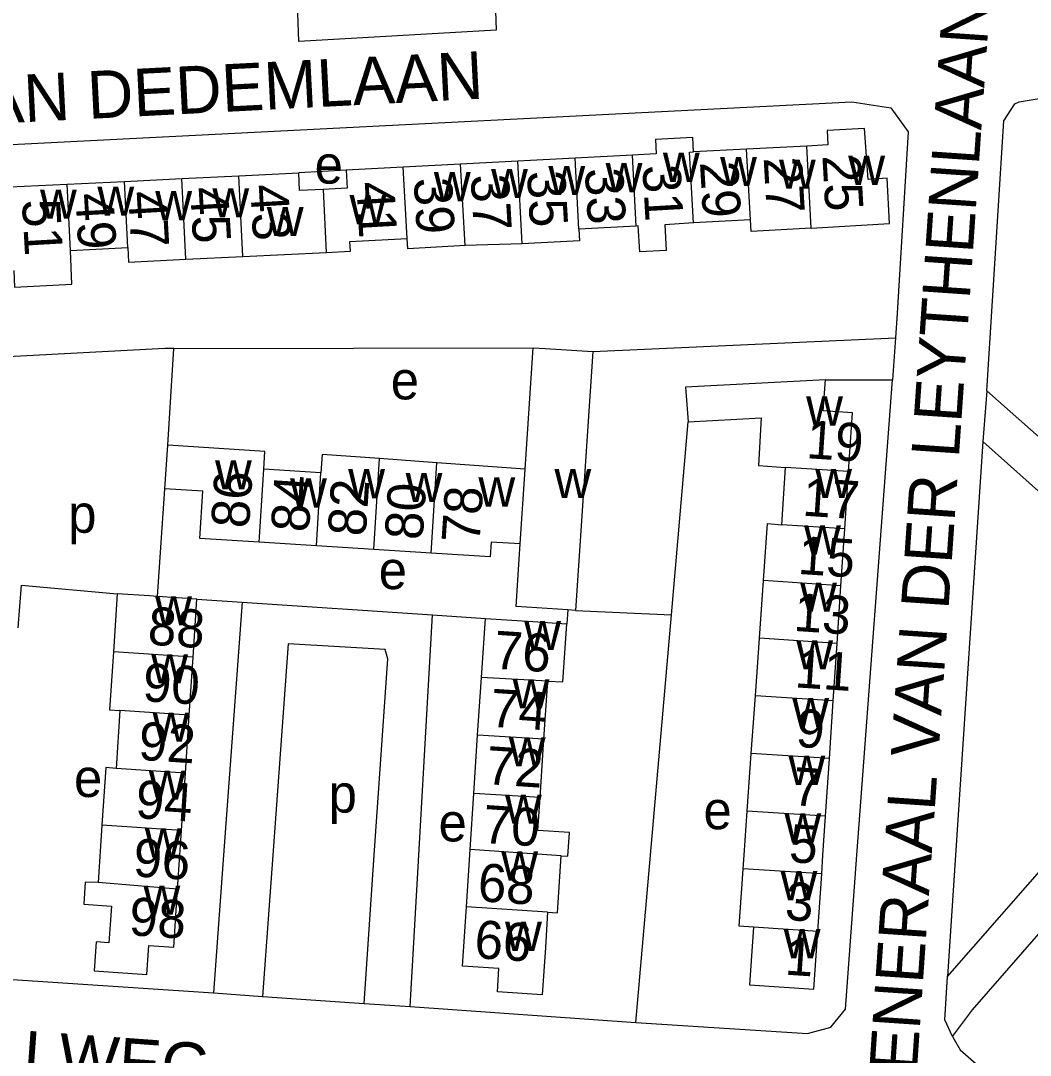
# Model space of a CAD drawing. Extents: x 159294 to 161936, y 384538 to 386517.
# Drawn here: x 161506.3 to 161612.3, y 386145.6 to 386254.4 of the extents above; entities that cross this region are included whole.
import ezdxf

# ---------------------------------------------------------------- set-up
doc = ezdxf.new("R2010")
doc.units = 0
for name, color, linetype in [('BLT_Basislijn', 7, 'Continuous'), ('BLT_Bebouwing', 7, 'Continuous'), ('BLT_Centroide', 7, 'Continuous'), ('BLT_Huisnummer', 7, 'Continuous'), ('BLT_Huisnummer_ tussenligend', 7, 'Continuous'), ('BLT_Onderverdeling_panden', 7, 'Continuous'), ('BLT_Straatnaam', 7, 'Continuous')]:
    doc.layers.add(name, color=color, linetype=linetype)

msp = doc.modelspace()

# ---------------------------------------------------------------- linework, layer by layer
at = {"layer": 'BLT_Basislijn'}
for p, q in [((161540.45, 386238.66), (161535.46, 386238.38)), ((161566.35, 386219.59), (161598.15, 386221.05)), ((161598.15, 386221.05), (161597.83, 386216.62)), ((161522.34, 386219.92), (161560.1, 386220)), ((161521.7, 386209.75), (161522.34, 386219.92)), ((161590.79, 386216.64), (161597.83, 386216.62)), ((161607.75, 386215.48), (161607.34, 386210.15)), ((161621.76, 386203.01), (161607.75, 386215.48)), ((161574.62, 386191.92), (161576.38, 386212.2)), ((161607.34, 386210.15), (161622.3, 386196.72)), ((161520.61, 386193.85), (161521.4, 386205.16)), ((161524.77, 386193.58), (161529.51, 386193.26)), ((161529.51, 386193.26), (161549.53, 386191.92)), ((161549.53, 386191.92), (161555.07, 386191.55)), ((161563.72, 386192.44), (161563.62, 386190.99)), ((161564.55, 386192.38), (161574.62, 386191.92)), ((161503.29, 386153.76), (161526.5, 386152.22)), ((161526.5, 386152.22), (161531.65, 386151.83)), ((161531.65, 386151.83), (161542.34, 386151.1)), ((161542.34, 386151.1), (161547.16, 386150.77)), ((161547.16, 386150.77), (161570.89, 386149.08))]:
    msp.add_line(p, q, dxfattribs=at)
for points in [[(161631.24, 386262.72), (161623.08, 386262.52), (161623.08, 386256.74), (161601.38, 386255.75), (161600.98, 386261.72), (161555.99, 386259.53), (161556.19, 386253.36), (161535.48, 386252.16), (161535.28, 386258.14), (161489.7, 386255.95), (161489.7, 386249.97)], [(161607.75, 386215.48), (161609.53, 386243.83), (161610.68, 386245.63), (161611.16, 386245.85), (161615.17, 386246.49), (161618, 386246.36), (161619.48, 386244.74), (161619.61, 386243.51), (161620.88, 386223.62), (161621.76, 386203.01)], [(161415.69, 386214.32), (161416.49, 386226.87), (161417.21, 386233.37), (161418.58, 386235.57), (161421.85, 386237.11), (161593.58, 386245.85), (161597.65, 386245.22), (161599.47, 386242.67), (161598.34, 386223.64), (161598.15, 386221.05)], [(161522.34, 386219.92), (161521.38, 386219.92), (161493.7, 386218.44)], [(161592.89, 386150.5), (161594.1, 386166.67), (161597.83, 386216.62)], [(161607.34, 386210.15), (161604.46, 386166.67), (161603.62, 386153.94)], [(161506, 386190.55), (161506.33, 386195.06), (161516.39, 386194.13)], [(161529.51, 386193.26), (161527.56, 386166.67), (161526.5, 386152.22)], [(161547.16, 386150.77), (161548.08, 386166.67), (161549.53, 386191.92)], [(161570.89, 386149.08), (161572.42, 386166.67), (161574.62, 386191.92)], [(161542.34, 386151.1), (161543.4, 386166.67), (161544.82, 386187.29), (161544.53, 386188.27), (161534.36, 386188.88), (161532.74, 386166.67), (161531.65, 386151.83)], [(161603.62, 386153.94), (161614.79, 386166.67), (161623.32, 386176.39)], [(161604.13, 386147.62), (161606.24, 386150.41), (161620.44, 386166.67), (161623.64, 386170.32)], [(161604.13, 386147.62), (161603.34, 386149.36), (161603.62, 386153.94)], [(161570.89, 386149.08), (161588.9, 386147.92), (161591.36, 386148.59), (161592.89, 386150.5)], [(161604.13, 386147.62), (161604.96, 386146.22), (161609.18, 386142.5), (161613.32, 386138.21), (161616.55, 386132.74), (161618.27, 386129.22), (161619.31, 386128.5)]]:
    msp.add_lwpolyline(points, dxfattribs=at)
at = {"layer": 'BLT_Bebouwing'}
for p, q in [((161582.51, 386240.86), (161576.92, 386240.57)), ((161588.84, 386241.19), (161582.51, 386240.86)), ((161558.48, 386239.6), (161552.46, 386239.29)), ((161564.49, 386239.92), (161558.48, 386239.6)), ((161570.51, 386240.23), (161564.49, 386239.92)), ((161546.45, 386238.97), (161540.45, 386238.66)), ((161552.46, 386239.29), (161546.45, 386238.97)), ((161511.13, 386237.18), (161517.16, 386237.48)), ((161517.16, 386237.48), (161523.19, 386237.77)), ((161523.19, 386237.77), (161529.16, 386238.07)), ((161529.16, 386238.07), (161535.46, 386238.38)), ((161505.1, 386236.89), (161511.13, 386237.18)), ((161582.94, 386233.43), (161576.93, 386233.11)), ((161570.91, 386232.78), (161564.9, 386232.45)), ((161558.95, 386230.9), (161552.93, 386230.73)), ((161511.47, 386230.23), (161517.5, 386230.52)), ((161523.61, 386229.3), (161529.58, 386229.59)), ((161559.25, 386207.23), (161560.1, 386220)), ((161566.35, 386219.59), (161564.55, 386192.38)), ((161521.4, 386205.16), (161521.7, 386209.75)), ((161549.98, 386207.9), (161543.96, 386208.34)), ((161537.79, 386206.86), (161531.78, 386207.25)), ((161559.25, 386207.23), (161549.98, 386207.9)), ((161592.82, 386200.95), (161593.23, 386206.98)), ((161592.42, 386194.99), (161592.82, 386200.95)), ((161537.32, 386199.18), (161531.29, 386199.56)), ((161543.35, 386198.79), (161537.32, 386199.18)), ((161549.37, 386198.41), (161543.35, 386198.79)), ((161583.86, 386189.48), (161584.29, 386195.54)), ((161592.02, 386188.93), (161592.42, 386194.99)), ((161516.39, 386194.13), (161515.99, 386188.04)), ((161524.77, 386193.58), (161520.61, 386193.85)), ((161524.36, 386187.48), (161524.77, 386193.58)), ((161564.55, 386192.38), (161563.72, 386192.44)), ((161554.66, 386185.34), (161555.07, 386191.55)), ((161583.44, 386183.42), (161583.86, 386189.48)), ((161591.61, 386182.88), (161592.02, 386188.93)), ((161523.96, 386181.39), (161524.36, 386187.48)), ((161554.26, 386179.27), (161554.66, 386185.34)), ((161561.21, 386178.86), (161561.62, 386184.97)), ((161583.01, 386177.37), (161583.44, 386183.42)), ((161591.21, 386176.82), (161591.61, 386182.88)), ((161516.68, 386181.87), (161516.27, 386175.8)), ((161523.56, 386175.3), (161523.96, 386181.39)), ((161553.86, 386173.16), (161554.26, 386179.27)), ((161560.81, 386172.75), (161561.21, 386178.86)), ((161582.59, 386171.31), (161583.01, 386177.37)), ((161590.8, 386170.76), (161591.21, 386176.82)), ((161523.15, 386169.27), (161523.56, 386175.3)), ((161553.47, 386167.26), (161553.86, 386173.16)), ((161514.78, 386169.83), (161514.38, 386163.79)), ((161589.99, 386158.65), (161590.4, 386164.7))]:
    msp.add_line(p, q, dxfattribs=at)
for points in [[(161589.29, 386232.57), (161597.52, 386233.05), (161597.29, 386237.82), (161595.29, 386237.66), (161594.9, 386243.04), (161590.98, 386242.83), (161591.06, 386241.31), (161588.84, 386241.19)], [(161576.92, 386240.57), (161576.85, 386242.08), (161572.95, 386241.87), (161573.03, 386240.36), (161570.51, 386240.23)], [(161540.45, 386238.66), (161540.55, 386236.76), (161538.03, 386236.64)], [(161538.03, 386236.64), (161535.56, 386236.52), (161535.46, 386238.38)], [(161576.93, 386233.11), (161573.91, 386232.91), (161574.05, 386230.22), (161571.28, 386230.07), (161571.13, 386232.79), (161570.91, 386232.78)], [(161589.29, 386232.57), (161583, 386232.21), (161582.94, 386233.43)], [(161564.9, 386232.45), (161564.97, 386231.22), (161558.95, 386230.9)], [(161538.36, 386230.02), (161540.89, 386230.14), (161540.84, 386231.15), (161546.85, 386231.48)], [(161552.93, 386230.73), (161546.91, 386230.4), (161546.85, 386231.48)], [(161505.53, 386228.1), (161505.61, 386226.36), (161511.64, 386226.66), (161511.47, 386230.23)], [(161517.5, 386230.52), (161517.58, 386229), (161523.61, 386229.3)], [(161529.58, 386229.59), (161538.36, 386230.02)], [(161560.1, 386220), (161561.36, 386219.92), (161566.35, 386219.59)], [(161590.79, 386216.64), (161576.09, 386215.85), (161576.38, 386212.2)], [(161593.23, 386206.98), (161593.64, 386213.16), (161590.57, 386213.37), (161590.79, 386216.64)], [(161576.38, 386212.2), (161584.05, 386212.62), (161583.77, 386207.61), (161586.61, 386207.42)], [(161531.78, 386207.25), (161531.89, 386209.09), (161521.7, 386209.75)], [(161543.96, 386208.34), (161537.91, 386208.78), (161537.79, 386206.86)], [(161586.21, 386201.4), (161586.61, 386207.42)], [(161531.29, 386199.56), (161525.07, 386199.96), (161525.39, 386204.91), (161521.4, 386205.16)], [(161584.29, 386195.54), (161584.7, 386201.51), (161586.21, 386201.4)], [(161558.73, 386199.39), (161555.69, 386199.58), (161555.59, 386198.01), (161549.37, 386198.41)], [(161563.72, 386192.44), (161558.3, 386192.8), (161558.63, 386197.79), (161558.73, 386199.39)], [(161520.61, 386193.85), (161519.78, 386193.91), (161516.39, 386194.13)], [(161555.07, 386191.55), (161560.06, 386191.23), (161563.62, 386190.99)], [(161561.62, 386184.97), (161563.21, 386184.88), (161563.62, 386190.99)], [(161515.99, 386188.04), (161515.58, 386181.95), (161516.68, 386181.87)], [(161516.27, 386175.8), (161515.18, 386175.88), (161514.78, 386169.83)], [(161563.05, 386166.62), (161563.73, 386166.58), (161563.9, 386169.05), (161560.58, 386169.27), (161560.81, 386172.75)], [(161582.17, 386165.25), (161582.27, 386166.67), (161582.59, 386171.31)], [(161590.4, 386164.7), (161590.53, 386166.67), (161590.8, 386170.76)], [(161522.74, 386163.11), (161522.98, 386166.67), (161523.15, 386169.27)], [(161553.07, 386161.23), (161553.47, 386167.26)], [(161561.61, 386160.67), (161562.65, 386160.6), (161563.05, 386166.62)], [(161583.24, 386159.1), (161581.74, 386159.2), (161582.09, 386164.18), (161582.17, 386165.25)], [(161514.38, 386163.79), (161513.02, 386163.83), (161512.87, 386161.51), (161515.79, 386161.31), (161515.53, 386157.47), (161514.18, 386157.56), (161513.98, 386154.51), (161519.51, 386154.15), (161519.72, 386157.19), (161522.34, 386157.01), (161522.74, 386163.11)], [(161561.61, 386160.67), (161561.37, 386156.98), (161561.04, 386151.99), (161556.33, 386152.3), (161556.49, 386154.76), (161552.66, 386155.02), (161553.07, 386161.23)], [(161583.24, 386159.1), (161582.83, 386153.04), (161589.59, 386152.59), (161589.99, 386158.65)]]:
    msp.add_lwpolyline(points, dxfattribs=at)
at = {"layer": 'BLT_Onderverdeling_panden'}
for p, q in [((161582.94, 386233.43), (161582.51, 386240.86)), ((161589.29, 386232.57), (161588.84, 386241.19)), ((161558.95, 386230.9), (161558.48, 386239.6)), ((161564.9, 386232.45), (161564.49, 386239.92)), ((161570.91, 386232.78), (161570.51, 386240.23)), ((161546.85, 386231.48), (161546.45, 386238.97)), ((161552.93, 386230.73), (161552.46, 386239.29)), ((161517.5, 386230.52), (161517.16, 386237.48)), ((161523.61, 386229.3), (161523.19, 386237.77)), ((161529.58, 386229.59), (161529.16, 386238.07)), ((161511.47, 386230.23), (161511.13, 386237.18)), ((161538.03, 386236.64), (161538.36, 386230.02)), ((161543.35, 386198.79), (161543.96, 386208.34)), ((161531.29, 386199.56), (161531.78, 386207.25)), ((161549.37, 386198.41), (161549.98, 386207.9)), ((161558.73, 386199.39), (161559.25, 386207.23)), ((161593.23, 386206.98), (161586.61, 386207.42)), ((161537.32, 386199.18), (161537.79, 386206.86)), ((161592.82, 386200.95), (161586.21, 386201.4)), ((161592.42, 386194.99), (161584.29, 386195.54)), ((161592.02, 386188.93), (161583.86, 386189.48)), ((161524.36, 386187.48), (161515.99, 386188.04)), ((161561.62, 386184.97), (161554.66, 386185.34)), ((161591.61, 386182.88), (161583.44, 386183.42)), ((161523.96, 386181.39), (161516.68, 386181.87)), ((161561.21, 386178.86), (161554.26, 386179.27)), ((161591.21, 386176.82), (161583.01, 386177.37)), ((161523.56, 386175.3), (161516.27, 386175.8)), ((161560.81, 386172.75), (161553.86, 386173.16)), ((161590.8, 386170.76), (161582.59, 386171.31)), ((161523.15, 386169.27), (161514.78, 386169.83)), ((161563.05, 386166.62), (161553.47, 386167.26)), ((161590.4, 386164.7), (161582.17, 386165.25)), ((161522.74, 386163.11), (161514.38, 386163.79)), ((161561.61, 386160.67), (161553.07, 386161.23)), ((161589.99, 386158.65), (161583.24, 386159.1))]:
    msp.add_line(p, q, dxfattribs=at)
msp.add_lwpolyline([(161576.93, 386233.11), (161576.53, 386240.55), (161576.92, 386240.57)], dxfattribs=at)

# ---------------------------------------------------------------- texts
at = {"layer": 'BLT_Centroide'}
for s, p in [('e', (161537.13, 386237.24)), ('w', (161573.72, 386237.42)), ('w', (161579.73, 386236.98)), ('w', (161585.91, 386236.7)), ('w', (161593.19, 386237.09)), ('w', (161549.66, 386235.38)), ('w', (161555.67, 386235.72)), ('w', (161561.69, 386236.03)), ('w', (161567.7, 386236.34)), ('w', (161508.28, 386233.55)), ('w', (161514.31, 386233.86)), ('w', (161520.39, 386233.38)), ('w', (161526.39, 386233.69)), ('w', (161540.8, 386232.97)), ('w', (161532.11, 386231.72)), ('e', (161545.13, 386214.57)), ('w', (161588.77, 386211.81)), ('w', (161526.67, 386205.11)), ('w', (161540.66, 386204.17)), ('w', (161562.33, 386204.19)), ('w', (161589.72, 386204.19)), ('w', (161534.55, 386203.2)), ('w', (161546.69, 386203.77)), ('w', (161554.34, 386203.3)), ('p', (161511.24, 386200.55)), ('w', (161588.55, 386198.25)), ('e', (161543.86, 386194.63)), ('w', (161588.14, 386192.25)), ('w', (161520.38, 386190.81)), ('w', (161559.15, 386188.22)), ('w', (161587.73, 386186.19)), ('w', (161519.97, 386184.72)), ('w', (161557.94, 386182.09)), ('w', (161587.31, 386180.12)), ('w', (161520.11, 386178.59)), ('w', (161557.53, 386176)), ('w', (161586.91, 386174.06)), ('e', (161511.85, 386172.79)), ('w', (161519.71, 386172.5)), ('p', (161538.6, 386171.15)), ('w', (161557.13, 386169.97)), ('e', (161577.98, 386169.4)), ('e', (161550.15, 386168.12)), ('w', (161586.49, 386168)), ('w', (161519.3, 386166.41)), ('w', (161556.74, 386164)), ('w', (161586.08, 386161.94)), ('w', (161519.15, 386160.41)), ('w', (161557.14, 386156.61)), ('w', (161586.41, 386155.84))]:
    msp.add_text(s, height=4, dxfattribs=at).set_placement(p)
at = {"layer": 'BLT_Huisnummer'}
for s, rotation, p in [('25', 273.2973, (161590.47, 386240.18)), ('33', 273.2973, (161565.52, 386238.8)), ('29', 273.2973, (161577.61, 386239.49)), ('37', 273.2973, (161553.52, 386238.13)), ('47', 273.2973, (161517.53, 386236.37)), ('43', 273.2973, (161530.35, 386237.09)), ('41', 273.2973, (161541.49, 386237.37)), ('51', 273.2973, (161506.38, 386235.51)), ('19', 356.1713, (161588.71, 386208.4)), ('86', 86.2116, (161530.23, 386200.96)), ('82', 86.2116, (161542.49, 386200.11)), ('78', 86.2116, (161554.45, 386199.39)), ('13', 356.1713, (161587.39, 386190.25)), ('88', 356.1985, (161519.53, 386188.81)), ('76', 356.2226, (161555.88, 386186.28)), ('9', 356.1713, (161587.61, 386178.07)), ('92', 356.1979, (161518.55, 386176.71)), ('70', 356.2226, (161554.71, 386167.97)), ('5', 356.1713, (161586.9, 386165.96)), ('98', 356.2021, (161517.56, 386158.28)), ('66', 356.2226, (161553.84, 386155.87)), ('1', 356.1713, (161586.47, 386154.13))]:
    msp.add_text(s, height=4, rotation=rotation, dxfattribs=at).set_placement(p)
at = {"layer": 'BLT_Huisnummer_ tussenligend'}
for s, rotation, p in [('27', 273.2973, (161584.3, 386239.95)), ('31', 273.2973, (161571.56, 386239.13)), ('39', 273.2973, (161547.54, 386237.78)), ('35', 273.2973, (161559.44, 386238.51)), ('45', 273.2973, (161524.04, 386236.8)), ('49', 273.2973, (161511.99, 386236.16)), ('84', 86.2116, (161536.52, 386200.54)), ('17', 356.1713, (161588.31, 386202.36)), ('80', 86.2116, (161548.47, 386199.72)), ('15', 356.1713, (161587.83, 386196.24)), ('11', 356.1713, (161587.51, 386184.32)), ('90', 356.1985, (161518.99, 386182.88)), ('74', 356.2226, (161555.49, 386180.18)), ('72', 356.2226, (161555.06, 386174.15)), ('7', 356.1713, (161587.28, 386171.94)), ('94', 356.1979, (161518.24, 386170.59)), ('96', 356.1979, (161518, 386164.46)), ('68', 356.2226, (161554.19, 386161.85)), ('3', 356.1713, (161586.47, 386159.89))]:
    msp.add_text(s, height=4, rotation=rotation, dxfattribs=at).set_placement(p)
at = {"layer": 'BLT_Straatnaam'}
for s, height, rotation, p in [('GENERAAL VAN DER LEYTHENLAAN', 5, 86.0874, (161600.04, 386138.65)), ('GENERAAL VAN DEDEMLAAN', 4.9999, 2.9464, (161459.57, 386241.27)), ('GENERAAL MARSHALLWEG', 5, 355.8386, (161435.97, 386148.38))]:
    msp.add_text(s, height=height, rotation=rotation, dxfattribs=at).set_placement(p)

doc.saveas('drawing.dxf')
